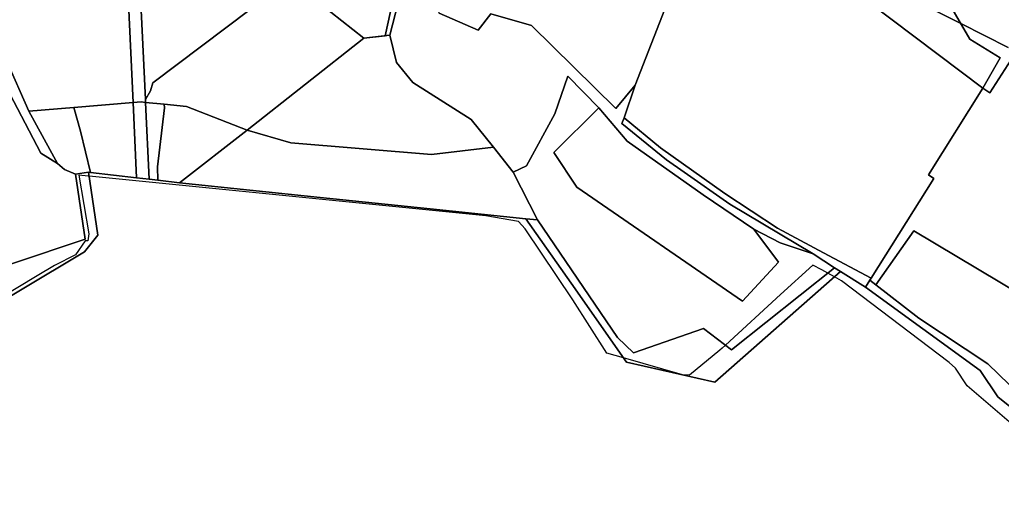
# Model space of a CAD drawing. Extents: x -477304 to -465429, y -1159113 to -1149210.
# Drawn here: x -469833.6 to -469477.5, y -1153993.9 to -1153822.7 of the extents above; entities that cross this region are included whole.
import ezdxf

# ---------------------------------------------------------------- set-up
doc = ezdxf.new("R2010")
doc.units = 0
for name, color, linetype in [('BPEJ_s', 7, 'Continuous'), ('orna_s', 7, 'Continuous'), ('ostatni_s', 7, 'Continuous'), ('PUPFL_s', 7, 'Continuous'), ('trav_porost_s', 7, 'Continuous')]:
    doc.layers.add(name, color=color, linetype=linetype)

msp = doc.modelspace()

# ---------------------------------------------------------------- linework, layer by layer
at = {"layer": 'BPEJ_s'}
for points in [[(-469696.54, -1153808.04), (-469701.06, -1153828.55), (-469708.82, -1153829.36), (-469724.67, -1153816.86)], [(-469724.67, -1153816.86), (-469708.82, -1153829.36), (-469701.06, -1153828.55), (-469696.54, -1153808.04)], [(-469475.09, -1153832.83), (-469492.27, -1153824.09), (-469510.51, -1153814.8)], [(-469510.51, -1153814.8), (-469492.27, -1153824.09), (-469475.09, -1153832.83)], [(-469449.28, -1153990.48), (-469489.93, -1153955.63), (-469494.17, -1153949.27), (-469496.51, -1153947.15), (-469535.53, -1153917.45), (-469538.09, -1153916.06), (-469540.48, -1153914.76), (-469542.67, -1153913.56), (-469545.93, -1153911.78), (-469557.66, -1153922.53), (-469577.63, -1153940.85), (-469578.8, -1153941.92), (-469579.65, -1153942.69), (-469590.68, -1153951.81), (-469593.22, -1153951.6), (-469614.53, -1153945.49), (-469620.58, -1153943.75), (-469632.93, -1153924.41), (-469650.28, -1153898.58), (-469652.61, -1153896.03), (-469664.49, -1153893.91), (-469808.43, -1153879.52), (-469808.71, -1153879.49), (-469812.13, -1153879.15), (-469808.5, -1153900.49), (-469808.92, -1153903.03), (-469809.77, -1153903.03), (-469813.38, -1153908.12), (-469821.01, -1153911.94), (-469827.23, -1153915.68), (-469856.65, -1153933.36)], [(-469449.28, -1153990.48), (-469489.93, -1153955.63), (-469494.17, -1153949.27), (-469496.51, -1153947.15), (-469535.53, -1153917.45), (-469538.09, -1153916.06), (-469540.48, -1153914.76), (-469542.67, -1153913.56), (-469545.93, -1153911.78), (-469557.66, -1153922.53), (-469577.63, -1153940.85), (-469578.8, -1153941.92), (-469579.65, -1153942.69), (-469590.68, -1153951.81), (-469593.22, -1153951.6), (-469614.53, -1153945.49), (-469620.58, -1153943.75), (-469632.93, -1153924.41), (-469650.28, -1153898.58), (-469652.61, -1153896.03), (-469664.49, -1153893.91), (-469808.43, -1153879.52), (-469808.71, -1153879.49), (-469812.13, -1153879.15), (-469808.5, -1153900.49), (-469808.92, -1153903.03), (-469809.77, -1153903.03), (-469813.38, -1153908.12), (-469821.01, -1153911.94), (-469827.23, -1153915.68), (-469856.65, -1153933.36)]]:
    msp.add_lwpolyline(points, dxfattribs=at)
at = {"layer": 'orna_s'}
msp.add_lwpolyline([(-469497.22, -1153815.56), (-469488.94, -1153829.81), (-469477.96, -1153836.54), (-469484.31, -1153847.56), (-469566.69, -1153785.2), (-469562.78, -1153780.03), (-469534.35, -1153800.35), (-469522.49, -1153803.7), (-469518.8, -1153801.64), (-469509.2, -1153806.8)], close=True, dxfattribs=at)
at = {"layer": 'ostatni_s'}
for points in [[(-469462.4, -1153819.46), (-469474.13, -1153837.43), (-469481.73, -1153849.31), (-469484.31, -1153847.56), (-469477.96, -1153836.54), (-469488.94, -1153829.81), (-469497.22, -1153815.56), (-469509.2, -1153806.8), (-469518.8, -1153801.64), (-469508.93, -1153786.56), (-469506.95, -1153786.93), (-469487.73, -1153808.95)], [(-469708.82, -1153829.36), (-469724.67, -1153816.86), (-469734.35, -1153806.92), (-469727.64, -1153802.26), (-469694.2, -1153808.47), (-469699.39, -1153828.38)]]:
    msp.add_lwpolyline(points, close=True, dxfattribs=at)
at = {"layer": 'PUPFL_s'}
for points in [[(-469610.93, -1153943.67), (-469616.82, -1153938.09), (-469645.76, -1153895.35), (-469654.59, -1153878.11), (-469649.76, -1153875.79), (-469639.46, -1153856.87), (-469634.79, -1153843.2), (-469623.56, -1153854.72), (-469639.83, -1153870.92), (-469631.55, -1153883.52), (-469571.37, -1153924.91), (-469558.42, -1153910.74), (-469567.3, -1153898.8), (-469557.76, -1153903.72), (-469545.78, -1153907.73), (-469538.02, -1153912.81), (-469575.43, -1153942.51), (-469585.59, -1153934.83)], [(-469813.96, -1153854.61), (-469792.47, -1153852.81), (-469791.19, -1153880.12), (-469807.85, -1153878.19), (-469811.58, -1153863.22)], [(-469787.93, -1153852.73), (-469786.61, -1153880.64), (-469791.19, -1153880.12), (-469792.47, -1153852.81), (-469789.48, -1153852.58)], [(-469781.2, -1153853.4), (-469781.01, -1153854.69), (-469783.59, -1153876.08), (-469783.48, -1153881), (-469786.61, -1153880.64), (-469787.93, -1153852.73)], [(-469807.85, -1153878.19), (-469808.64, -1153878.1), (-469813.32, -1153878.74), (-469817.34, -1153877.11), (-469819.84, -1153874.92), (-469830.21, -1153855.97), (-469813.96, -1153854.61), (-469811.58, -1153863.22)], [(-469775.64, -1153881.9), (-469783.48, -1153881), (-469783.59, -1153876.08), (-469781.01, -1153854.69), (-469781.2, -1153853.4), (-469773.1, -1153854.24), (-469751.02, -1153862.77)], [(-469538.02, -1153912.81), (-469545.78, -1153907.73), (-469575.97, -1153889.72), (-469592.53, -1153878.08), (-469599.02, -1153873.57), (-469615.15, -1153860.44), (-469614.32, -1153858.32), (-469601.18, -1153869.2), (-469577.87, -1153885.83), (-469558.77, -1153898.35), (-469541.99, -1153907.31), (-469524.78, -1153916.5), (-469525.26, -1153917.26), (-469526.83, -1153919.75), (-469535.88, -1153914.11)], [(-469684.24, -1153871.71), (-469661.77, -1153869.04), (-469654.59, -1153878.11), (-469645.76, -1153895.35), (-469649.95, -1153895), (-469684.76, -1153891.37), (-469724.55, -1153887.23), (-469775.64, -1153881.9), (-469751.02, -1153862.77), (-469735.23, -1153867.36)], [(-469810.05, -1153906.94), (-469856.66, -1153934.77), (-469882.38, -1153937.97), (-469903.73, -1153930.9), (-469865.39, -1153918.92), (-469836.24, -1153911.16), (-469809.82, -1153902.4), (-469813.32, -1153878.74), (-469808.64, -1153878.1), (-469805.24, -1153900.94)], [(-469616.82, -1153938.09), (-469610.93, -1153943.67), (-469585.59, -1153934.83), (-469575.43, -1153942.51), (-469538.02, -1153912.81), (-469535.88, -1153914.11), (-469581.42, -1153954.35), (-469613.45, -1153947.03), (-469633.55, -1153918.38), (-469649.95, -1153895), (-469645.76, -1153895.35)], [(-469454.61, -1153970.52), (-469459.36, -1153970.07), (-469482.5, -1153947.68), (-469507.5, -1153931.07), (-469523.1, -1153918.94), (-469509.32, -1153899.3), (-469462.54, -1153927.29), (-469452.2, -1153937.91), (-469457.92, -1153938.06), (-469452.72, -1153962.74), (-469451.84, -1153965.43)], [(-469482.5, -1153947.68), (-469459.36, -1153970.07), (-469454.61, -1153970.52), (-469451.84, -1153965.43), (-469447.29, -1153979.3), (-469448.49, -1153983.9), (-469478.81, -1153959.61), (-469485.22, -1153950), (-469526.83, -1153919.75), (-469525.26, -1153917.26), (-469523.1, -1153918.94), (-469507.5, -1153931.07)]]:
    msp.add_lwpolyline(points, close=True, dxfattribs=at)
msp.add_lwpolyline([(-469856.66, -1153934.77), (-469810.05, -1153906.94), (-469805.24, -1153900.94), (-469808.64, -1153878.1), (-469807.85, -1153878.19), (-469791.19, -1153880.12), (-469786.61, -1153880.64), (-469783.48, -1153881), (-469775.64, -1153881.9), (-469724.55, -1153887.23), (-469684.76, -1153891.37), (-469649.95, -1153895), (-469633.55, -1153918.38), (-469613.45, -1153947.03), (-469581.42, -1153954.35), (-469535.88, -1153914.11), (-469526.83, -1153919.75), (-469485.22, -1153950), (-469478.81, -1153959.61), (-469448.49, -1153983.9), (-469439.25, -1153993.89), (-469447.14, -1154006.63)], dxfattribs=at)
at = {"layer": 'trav_porost_s'}
for points in [[(-469795.01, -1153798.52), (-469798.08, -1153733.18), (-469798.62, -1153721.57), (-469794.42, -1153715.12), (-469793.65, -1153731.49), (-469790.57, -1153796.64), (-469787.98, -1153851.64), (-469787.93, -1153852.73), (-469789.48, -1153852.58), (-469792.47, -1153852.81)], [(-469790.57, -1153796.64), (-469786.52, -1153794.92), (-469779.89, -1153794.08), (-469769.65, -1153786.86), (-469758.03, -1153776.82), (-469745.93, -1153763.43), (-469739.38, -1153766.86), (-469747.52, -1153809.93), (-469741.22, -1153812.28), (-469785.32, -1153845.65), (-469786.1, -1153848.5), (-469787.98, -1153851.64)], [(-469662.73, -1153820.56), (-469667.29, -1153826.46), (-469681.41, -1153820.39), (-469686.04, -1153794.57), (-469682.4, -1153778.71), (-469667.02, -1153760.78), (-469648.47, -1153770.19), (-469634.41, -1153779.72), (-469619.79, -1153792.38), (-469597.65, -1153813.86), (-469610.4, -1153846.52), (-469617.35, -1153855.01), (-469647.95, -1153824.85)], [(-469558.77, -1153898.35), (-469577.87, -1153885.83), (-469601.18, -1153869.2), (-469614.32, -1153858.32), (-469610.4, -1153846.52), (-469597.65, -1153813.86), (-469592.2, -1153808.58), (-469580.99, -1153796.31), (-469569.18, -1153783.37), (-469566.69, -1153785.2), (-469484.31, -1153847.56), (-469503.95, -1153878.98), (-469501.98, -1153880.33), (-469524.78, -1153916.5), (-469541.99, -1153907.31)], [(-469841.42, -1153820.62), (-469844.45, -1153814.33), (-469829.85, -1153808.67), (-469796.55, -1153799.17), (-469795.01, -1153798.52), (-469792.47, -1153852.81), (-469813.96, -1153854.61), (-469830.21, -1153855.97), (-469838.35, -1153837.55), (-469838.49, -1153826.71), (-469840.74, -1153822.03)], [(-469741.22, -1153812.28), (-469724.67, -1153816.86), (-469708.82, -1153829.36), (-469751.02, -1153862.77), (-469773.1, -1153854.24), (-469781.2, -1153853.4), (-469787.93, -1153852.73), (-469787.98, -1153851.64), (-469786.1, -1153848.5), (-469785.32, -1153845.65)], [(-469696.88, -1153838.26), (-469690.97, -1153845.51), (-469669.8, -1153858.9), (-469661.77, -1153869.04), (-469684.24, -1153871.71), (-469735.23, -1153867.36), (-469751.02, -1153862.77), (-469708.82, -1153829.36), (-469699.39, -1153828.38)], [(-469813.32, -1153878.74), (-469809.82, -1153902.4), (-469836.24, -1153911.16), (-469865.39, -1153918.92), (-469888.01, -1153912.72), (-469882.71, -1153897.18), (-469870.66, -1153881.48), (-469861.68, -1153877.98), (-469861.27, -1153866.4), (-469865.52, -1153861.74), (-469841.51, -1153841.56), (-469825.96, -1153871.21), (-469819.84, -1153874.92), (-469817.34, -1153877.11)], [(-469571.37, -1153924.91), (-469631.55, -1153883.52), (-469639.83, -1153870.92), (-469623.56, -1153854.72), (-469613.28, -1153866.79), (-469585.64, -1153886.33), (-469567.3, -1153898.8), (-469558.42, -1153910.74)]]:
    msp.add_lwpolyline(points, close=True, dxfattribs=at)
for points in [[(-469681.41, -1153820.39), (-469667.29, -1153826.46), (-469662.73, -1153820.56), (-469647.95, -1153824.85), (-469617.35, -1153855.01), (-469610.4, -1153846.52), (-469614.32, -1153858.32), (-469615.15, -1153860.44), (-469599.02, -1153873.57), (-469592.53, -1153878.08), (-469575.97, -1153889.72), (-469545.78, -1153907.73), (-469557.76, -1153903.72), (-469567.3, -1153898.8), (-469585.64, -1153886.33), (-469613.28, -1153866.79), (-469623.56, -1153854.72), (-469634.79, -1153843.2), (-469639.46, -1153856.87), (-469649.76, -1153875.79), (-469654.59, -1153878.11), (-469661.77, -1153869.04), (-469669.8, -1153858.9), (-469690.97, -1153845.51), (-469696.88, -1153838.26), (-469699.39, -1153828.38), (-469694.2, -1153808.47)], [(-469838.35, -1153837.55), (-469830.21, -1153855.97), (-469819.84, -1153874.92), (-469825.96, -1153871.21), (-469841.51, -1153841.56)], [(-469462.54, -1153927.29), (-469509.32, -1153899.3), (-469523.1, -1153918.94), (-469525.26, -1153917.26), (-469524.78, -1153916.5), (-469501.98, -1153880.33), (-469503.95, -1153878.98), (-469484.31, -1153847.56), (-469481.73, -1153849.31), (-469474.13, -1153837.43)]]:
    msp.add_lwpolyline(points, dxfattribs=at)

doc.saveas('drawing.dxf')
